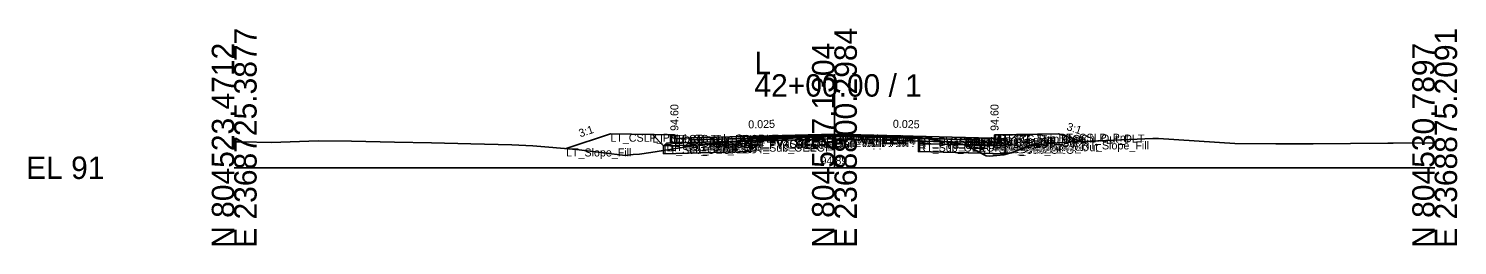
# Model space of a CAD drawing. Extents: x -26 to 8153, y -10 to 9520.
# Drawn here: x 2974.3 to 3152.8, y 8990.3 to 9017.4 of the extents above; entities that cross this region are included whole.
import ezdxf

# ---------------------------------------------------------------- set-up
doc = ezdxf.new("R2010")
doc.units = 0
for name, color, linetype in [('Exist CMT Pavement', 7, 'Continuous'), ('Exist Cross Section Cell', 7, 'Continuous'), ('Exist XS Center Line Elevation Label', 7, 'Continuous'), ('Exist XS Ground Line', 7, 'Continuous'), ('Prop CMT Conc Surface', 7, 'Continuous'), ('Prop CMT Concrete Structures', 7, 'Continuous'), ('Prop CMT Pvmt Course 1', 7, 'Continuous'), ('Prop CMT Pvmt Course 1 CG', 7, 'Continuous'), ('Prop CMT Pvmt Course 1 Wedge', 7, 'Continuous'), ('Prop CMT Pvmt Course 2', 7, 'Continuous'), ('Prop CMT Pvmt Course 2 Wedge', 7, 'Continuous'), ('Prop CMT Pvmt Course 3', 7, 'Continuous'), ('Prop CMT Pvmt Course 3 Wedge', 7, 'Continuous'), ('Prop CMT Pvmt Surface', 7, 'Continuous'), ('Prop CMT Pvmt Wedge Surface 1', 7, 'Continuous'), ('Prop CMT Pvmt Wedge Surface 2', 7, 'Continuous'), ('Prop CMT Pvmt Wedge Surface 3', 7, 'Continuous'), ('Prop CMT Shallow Undercut', 7, 'Continuous'), ('Prop CMT Shallow Undercut Boundary', 7, 'Continuous'), ('Prop CMT Slope Grass', 7, 'Continuous'), ('Prop CMT Subgrade Earthwork', 7, 'Continuous'), ('Prop XS Earthwork Shape', 7, 'Continuous'), ('Prop XS Hydro Elevations', 7, 'Continuous'), ('Prop XS SE Text', 7, 'Continuous'), ('Prop XS Side Slope Text', 7, 'Continuous'), ('Prop XS Subgrade Earthwork', 7, 'Continuous'), ('Scratch_Level_2', 7, 'Continuous'), ('Scratch_Level_6', 7, 'Continuous')]:
    doc.layers.add(name, color=color, linetype=linetype)

msp = doc.modelspace()

# ---------------------------------------------------------------- linework, layer by layer
at = {"layer": 'Exist CMT Pavement'}
for p, q in [((3064.54, 9003.46), (3066.8, 9003.55)), ((3066.8, 9003.55), (3074.93, 9003.89)), ((3074.93, 9003.89), (3083.24, 9003.81)), ((3083.24, 9003.81), (3085.49, 9003.8))]:
    msp.add_line(p, q, dxfattribs=at)
at = {"layer": 'Exist Cross Section Cell'}
for p, q in [((3075, 9000), (3075, 9011.68)), ((3000, 9000), (3075, 9000)), ((3075, 9000), (3150, 9000))]:
    msp.add_line(p, q, dxfattribs=at)
at = {"layer": 'Exist XS Ground Line'}
for p, q in [((3063.48, 9003.36), (3064.54, 9003.46)), ((3064.54, 9003.46), (3066.8, 9003.55)), ((3066.8, 9003.55), (3074.93, 9003.89)), ((3074.93, 9003.89), (3083.24, 9003.81)), ((3083.24, 9003.81), (3085.49, 9003.8)), ((3085.49, 9003.8), (3087.41, 9003.49)), ((3087.41, 9003.49), (3090.98, 9002.95)), ((3105.95, 9003.29), (3114.77, 9003.66)), ((3114.77, 9003.66), (3115.49, 9003.64)), ((3115.49, 9003.64), (3125.04, 9003.02)), ((3000, 9003.24), (3000.94, 9003.22)), ((3000.94, 9003.22), (3004.64, 9003.16)), ((3004.64, 9003.16), (3010.48, 9003.36)), ((3010.48, 9003.36), (3014.65, 9003.31)), ((3014.65, 9003.31), (3020.03, 9003.2)), ((3020.03, 9003.2), (3024.66, 9003.13)), ((3024.66, 9003.13), (3029.58, 9002.97)), ((3029.58, 9002.97), (3034.67, 9002.86)), ((3034.67, 9002.86), (3037.32, 9002.73)), ((3037.32, 9002.73), (3042.78, 9002.3)), ((3042.78, 9002.3), (3046.16, 9001.87)), ((3046.16, 9001.87), (3048.84, 9001.54)), ((3048.84, 9001.54), (3049.85, 9001.64)), ((3049.85, 9001.64), (3050.66, 9001.7)), ((3050.66, 9001.7), (3052.04, 9001.91)), ((3052.04, 9001.91), (3058.34, 9002.9)), ((3058.34, 9002.9), (3063.48, 9003.36)), ((3090.98, 9002.95), (3091.87, 9002.59)), ((3091.87, 9002.59), (3093.96, 9001.49)), ((3094.41, 9001.45), (3096.18, 9001.61)), ((3096.18, 9001.61), (3097.2, 9001.91)), ((3097.2, 9001.91), (3099.49, 9002.76)), ((3099.49, 9002.76), (3104.76, 9003.27)), ((3104.76, 9003.27), (3105.95, 9003.29)), ((3125.04, 9003.02), (3130.17, 9003)), ((3130.17, 9003), (3134.8, 9002.99)), ((3134.8, 9002.99), (3144.13, 9003.09)), ((3144.13, 9003.09), (3144.81, 9003.09)), ((3144.81, 9003.09), (3150, 9003.1)), ((3093.96, 9001.49), (3094.41, 9001.45))]:
    msp.add_line(p, q, dxfattribs=at)
at = {"layer": 'Prop CMT Conc Surface'}
for points in [[(3055, 9003.6), (3055, 9004.1), (3054.5, 9004.1)], [(3057, 9003.73), (3055, 9003.6)], [(3093, 9003.73), (3095, 9003.6)], [(3095, 9003.6), (3095, 9004.1), (3095.5, 9004.1)]]:
    msp.add_lwpolyline(points, dxfattribs=at)
at = {"layer": 'Prop CMT Concrete Structures'}
for points in [[(3057, 9003.73), (3055, 9003.6), (3055, 9004.1), (3054.5, 9004.1)], [(3054.5, 9004.1), (3054.5, 9003.09), (3057, 9003.15)], [(3057, 9003.15), (3057, 9003.73)], [(3093, 9003.73), (3095, 9003.6), (3095, 9004.1), (3095.5, 9004.1)], [(3095.5, 9004.1), (3095.5, 9003.09), (3093, 9003.15)], [(3093, 9003.15), (3093, 9003.73)]]:
    msp.add_lwpolyline(points, dxfattribs=at)
at = {"layer": 'Prop CMT Pvmt Course 1'}
for points in [[(3075, 9004.18), (3057, 9003.73)], [(3057, 9003.73), (3057, 9003.48)], [(3057, 9003.48), (3064.54, 9003.67)], [(3064.54, 9003.8), (3075, 9004.06)], [(3064.54, 9003.67), (3064.54, 9003.8)], [(3075, 9003.93), (3075, 9004.18)], [(3075, 9004.18), (3093, 9003.73)], [(3075, 9003.93), (3075, 9004.18)], [(3075, 9004.06), (3075, 9003.93), (3075, 9003.93)], [(3085.49, 9003.8), (3075, 9004.06)], [(3075, 9004.06), (3075, 9003.93), (3075, 9003.93)], [(3085.49, 9003.67), (3085.49, 9003.8)], [(3093, 9003.48), (3085.49, 9003.67)], [(3093, 9003.73), (3093, 9003.48)]]:
    msp.add_lwpolyline(points, dxfattribs=at)
at = {"layer": 'Prop CMT Pvmt Course 1 CG'}
for points in [[(3057, 9003.15), (3054, 9003.07), (3053.66, 9002.74)], [(3053.66, 9002.74), (3057, 9002.82)], [(3057, 9002.82), (3057, 9003.15)], [(3093, 9003.15), (3096, 9003.07), (3096.34, 9002.74)], [(3093, 9002.82), (3093, 9003.15)], [(3096.34, 9002.74), (3093, 9002.82)]]:
    msp.add_lwpolyline(points, dxfattribs=at)
at = {"layer": 'Prop CMT Pvmt Course 1 Wedge'}
for points in [[(3075, 9004.06), (3064.54, 9003.8)], [(3075, 9004.06), (3085.49, 9003.8)]]:
    msp.add_lwpolyline(points, dxfattribs=at)
at = {"layer": 'Prop CMT Pvmt Course 2'}
for points in [[(3064.54, 9003.67), (3057, 9003.48)], [(3057, 9003.48), (3057, 9003.15)], [(3064.54, 9003.34), (3064.54, 9003.67)], [(3085.49, 9003.34), (3085.49, 9003.67)], [(3085.49, 9003.67), (3093, 9003.48)], [(3093, 9003.48), (3093, 9003.15)], [(3057, 9003.15), (3064.54, 9003.34)], [(3093, 9003.15), (3085.49, 9003.34)]]:
    msp.add_lwpolyline(points, dxfattribs=at)
at = {"layer": 'Prop CMT Pvmt Course 2 Wedge'}
for points in [[(3075, 9003.93), (3064.54, 9003.67)], [(3075, 9003.93), (3085.49, 9003.67)]]:
    msp.add_lwpolyline(points, dxfattribs=at)
at = {"layer": 'Prop CMT Pvmt Course 3'}
for points in [[(3064.54, 9003.34), (3057, 9003.15)], [(3057, 9003.15), (3057, 9002.82)], [(3057, 9002.82), (3064.54, 9003.01)], [(3064.54, 9003.01), (3064.54, 9003.34)], [(3085.49, 9003.34), (3093, 9003.15)], [(3085.49, 9003.01), (3085.49, 9003.34)], [(3093, 9002.82), (3085.49, 9003.01)], [(3093, 9003.15), (3093, 9002.82)]]:
    msp.add_lwpolyline(points, dxfattribs=at)
at = {"layer": 'Prop CMT Pvmt Course 3 Wedge'}
for points in [[(3075, 9003.6), (3064.54, 9003.34)], [(3075, 9003.6), (3085.49, 9003.34)]]:
    msp.add_lwpolyline(points, dxfattribs=at)
at = {"layer": 'Prop CMT Pvmt Surface'}
for points in [[(3075, 9004.18), (3057, 9003.73)], [(3075, 9004.18), (3093, 9003.73)]]:
    msp.add_lwpolyline(points, dxfattribs=at)
at = {"layer": 'Prop CMT Pvmt Wedge Surface 1'}
for points in [[(3057, 9003.48), (3057, 9003.73)], [(3064.54, 9003.67), (3057, 9003.48)], [(3075, 9004.06), (3064.54, 9003.8)], [(3064.54, 9003.8), (3064.54, 9003.67)], [(3075, 9004.06), (3085.49, 9003.8)], [(3085.49, 9003.8), (3085.49, 9003.67)], [(3085.49, 9003.67), (3093, 9003.48)], [(3093, 9003.48), (3093, 9003.73)]]:
    msp.add_lwpolyline(points, dxfattribs=at)
at = {"layer": 'Prop CMT Pvmt Wedge Surface 2'}
for points in [[(3075, 9003.93), (3057, 9003.48)], [(3057, 9003.48), (3057, 9003.73)], [(3075, 9003.93), (3093, 9003.48)], [(3093, 9003.48), (3093, 9003.73)]]:
    msp.add_lwpolyline(points, dxfattribs=at)
at = {"layer": 'Prop CMT Pvmt Wedge Surface 3'}
for points in [[(3057, 9003.15), (3057, 9003.73)], [(3075, 9003.6), (3057, 9003.15)], [(3075, 9003.6), (3093, 9003.15)], [(3093, 9003.15), (3093, 9003.73)]]:
    msp.add_lwpolyline(points, dxfattribs=at)
at = {"layer": 'Prop CMT Shallow Undercut'}
for points in [[(3053.66, 9002.16), (3058.03, 9002.85), (3064.54, 9003.01), (3064.54, 9002.01), (3053.66, 9001.74)], [(3085.49, 9003.01), (3085.49, 9002.01), (3093.36, 9001.81), (3091.87, 9002.59), (3091.19, 9002.87)]]:
    msp.add_lwpolyline(points, close=True, dxfattribs=at)
at = {"layer": 'Prop CMT Shallow Undercut Boundary'}
for p, q in [((3053.66, 9002.74), (3053.66, 9001.74)), ((3053.66, 9001.74), (3064.54, 9002.01)), ((3064.54, 9003.01), (3064.54, 9002.01)), ((3085.49, 9003.01), (3085.49, 9002.01)), ((3085.49, 9002.01), (3096.34, 9001.74)), ((3096.34, 9002.74), (3096.34, 9001.74))]:
    msp.add_line(p, q, dxfattribs=at)
at = {"layer": 'Prop CMT Slope Grass'}
for points in [[(3054.5, 9004.1), (3047, 9004.25), (3041.46, 9002.41)], [(3095.5, 9004.1), (3103, 9004.25), (3105.9, 9003.29)]]:
    msp.add_lwpolyline(points, dxfattribs=at)
at = {"layer": 'Prop CMT Subgrade Earthwork'}
for points in [[(3057, 9002.82), (3053.66, 9002.74), (3052.25, 9004.15)], [(3064.54, 9003.01), (3064.55, 9003.46)], [(3085.49, 9003.01), (3085.48, 9003.8)], [(3093, 9002.82), (3096.34, 9002.74), (3097.75, 9004.15)], [(3064.54, 9003.01), (3057, 9002.82)], [(3085.49, 9003.01), (3093, 9002.82)]]:
    msp.add_lwpolyline(points, dxfattribs=at)
at = {"layer": 'Prop XS Earthwork Shape'}
for points in [[(3047, 9004.25), (3041.46, 9002.41), (3042.78, 9002.3), (3046.16, 9001.87), (3048.84, 9001.54), (3049.85, 9001.64), (3050.66, 9001.7), (3052.04, 9001.91), (3053.66, 9002.16), (3053.66, 9002.74), (3052.25, 9004.15)], [(3064.54, 9003.01), (3058.03, 9002.85), (3058.34, 9002.9), (3063.48, 9003.36), (3064.54, 9003.46), (3064.55, 9003.46)], [(3085.49, 9003.8), (3087.41, 9003.49), (3090.98, 9002.95), (3091.19, 9002.87), (3085.49, 9003.01), (3085.48, 9003.8)], [(3093.96, 9001.49), (3094.41, 9001.45), (3096.18, 9001.61), (3097.2, 9001.91), (3099.49, 9002.76), (3104.76, 9003.27), (3105.9, 9003.29), (3103, 9004.25), (3097.75, 9004.15), (3096.34, 9002.74), (3096.34, 9001.74), (3093.36, 9001.81)], [(3064.54, 9003.01), (3058.03, 9002.85), (3053.66, 9002.16), (3053.66, 9001.74), (3064.54, 9002.01)], [(3057, 9002.82), (3053.66, 9002.74), (3053.66, 9002.16), (3058.03, 9002.85)], [(3085.49, 9003.01), (3085.49, 9002.01), (3093.36, 9001.81), (3091.87, 9002.59), (3091.19, 9002.87)], [(3091.87, 9002.59), (3093.36, 9001.81), (3096.34, 9001.74), (3096.34, 9002.74), (3093, 9002.82), (3091.19, 9002.87)]]:
    msp.add_lwpolyline(points, close=True, dxfattribs=at)
at = {"layer": 'Prop XS Subgrade Earthwork'}
for p, q in [((3053.66, 9002.74), (3064.54, 9003.01)), ((3085.49, 9003.01), (3096.34, 9002.74))]:
    msp.add_line(p, q, dxfattribs=at)
at = {"layer": 'Scratch_Level_6'}
for points in [[(3053.66, 9002.16), (3058.03, 9002.85), (3064.54, 9003.01), (3064.54, 9002.01), (3053.66, 9001.74)], [(3085.49, 9003.01), (3085.49, 9002.01), (3093.36, 9001.81), (3091.87, 9002.59), (3091.19, 9002.87)]]:
    msp.add_lwpolyline(points, close=True, dxfattribs=at)

# ---------------------------------------------------------------- texts
at = {"layer": 'Exist Cross Section Cell'}
for s, p in [('E 2368725.3877', (3002.8, 8990)), ('E 2368800.2984', (3077.8, 8990)), ('E 2368875.2091', (3152.8, 8990)), ('N 804523.4712', (3000, 8990)), ('N 804527.1304', (3075, 8990)), ('N 804530.7897', (3150, 8990))]:
    msp.add_text(s, height=2.8, rotation=90, dxfattribs=at).set_placement(p)
for s, p in [('L', (3065, 9011.68)), ('42+00.00 / 1', (3065, 9008.88)), ('EL 91', (2974, 8998.6))]:
    msp.add_text(s, height=2.8, dxfattribs=at).set_placement(p)
at = {"layer": 'Exist XS Center Line Elevation Label'}
msp.add_text('94.89', height=1, dxfattribs=at).set_placement((3073.26, 9000.39))
at = {"layer": 'Prop XS Hydro Elevations'}
for p in [(3055.5, 9004.6), (3095.5, 9004.6)]:
    msp.add_text('94.60', height=1, rotation=90, dxfattribs=at).set_placement(p)
at = {"layer": 'Prop XS SE Text'}
for rotation, p in [(1.4321, (3064.24, 9004.91)), (358.5679, (3082.29, 9005))]:
    msp.add_text('0.025', height=1, rotation=rotation, dxfattribs=at).set_placement(p)
at = {"layer": 'Prop XS Side Slope Text'}
for rotation, p in [(18.4349, (3043.24, 9003.79)), (341.5651, (3103.93, 9004.73))]:
    msp.add_text('3:1', height=1, rotation=rotation, dxfattribs=at).set_placement(p)
at = {"layer": 'Scratch_Level_2'}
for s, p in [('LT_CSLP_Pnt', (3047, 9003.25)), ('LT_Sub_Trench_Out_DLT', (3052.25, 9003.15)), ('LT_CG_Top_BOC', (3054.5, 9003.1)), ('LT_CG_Top_Face', (3055, 9003.1)), ('LT_CG_Top_Gut', (3055, 9002.6)), ('LT_PV1_OEOT', (3057, 9002.73)), ('LT_PV2_OEOT', (3057, 9002.48)), ('LT_PV1_OEEOP', (3064.54, 9002.8)), ('LT_PV2_OEEOP', (3064.54, 9002.67)), ('LT_PV_OEEOP_EG', (3064.54, 9002.46)), ('LT_PV_Sub_Tie_Out', (3064.55, 9002.46)), ('PV1_PGL', (3075, 9003.18)), ('RT_PV1_IEEOP', (3075, 9003.06)), ('LT_PV1_IEEOP', (3075, 9003.06)), ('RT_PV2_IEEOP', (3075, 9002.93)), ('LT_PV2_IEEOP', (3075, 9002.93)), ('PV2_PGL', (3075, 9002.93)), ('RT_PV_IEEOP_EG', (3075, 9002.89)), ('LT_PV_IEEOP_EG', (3075, 9002.89)), ('RT_PV3_IEEOP', (3075, 9002.6)), ('LT_PV3_IEEOP', (3075, 9002.6)), ('RT_PV_Sub_Tie_Out', (3085.48, 9002.8)), ('RT_PV_OEEOP_EG', (3085.49, 9002.8)), ('RT_PV1_OEEOP', (3085.49, 9002.8)), ('RT_PV2_OEEOP', (3085.49, 9002.67)), ('RT_PV1_OEOT', (3093, 9002.73)), ('RT_PV2_OEOT', (3093, 9002.48)), ('RT_CG_Top_Face', (3095, 9003.1)), ('RT_CG_Top_Gut', (3095, 9002.6)), ('RT_CG_Top_BOC', (3095.5, 9003.1)), ('RT_Sub_Trench_Out_DLT', (3097.75, 9003.15)), ('RT_CSLP_Pnt', (3103, 9003.25)), ('LT_Slope_Fill', (3041.46, 9001.41)), ('LT_Sub_OEOP', (3053.66, 9001.74)), ('LT_CG1_Shelf_Out', (3054, 9002.07)), ('LT_CG_Bot_BOC', (3054.5, 9002.09)), ('LT_PV3_OEOT', (3057, 9002.15)), ('LT_CG_Bot_IE', (3057, 9002.15)), ('LT_Sub_OEOT', (3057, 9001.82)), ('LT_PV3_OEEOP', (3064.54, 9002.34)), ('LT_Sub_OEEOP', (3064.54, 9002.01)), ('RT_PV3_OEEOP', (3085.49, 9002.34)), ('RT_Sub_OEEOP', (3085.49, 9002.01)), ('RT_PV3_OEOT', (3093, 9002.15)), ('RT_CG_Bot_IE', (3093, 9002.15)), ('RT_Sub_OEOT', (3093, 9001.82)), ('RT_CG_Bot_BOC', (3095.5, 9002.09)), ('RT_CG1_Shelf_Out', (3096, 9002.07)), ('RT_Sub_OEOP', (3096.34, 9001.74)), ('RT_Slope_Fill', (3105.9, 9002.29))]:
    msp.add_text(s, height=1, dxfattribs=at).set_placement(p)

doc.saveas('drawing.dxf')
